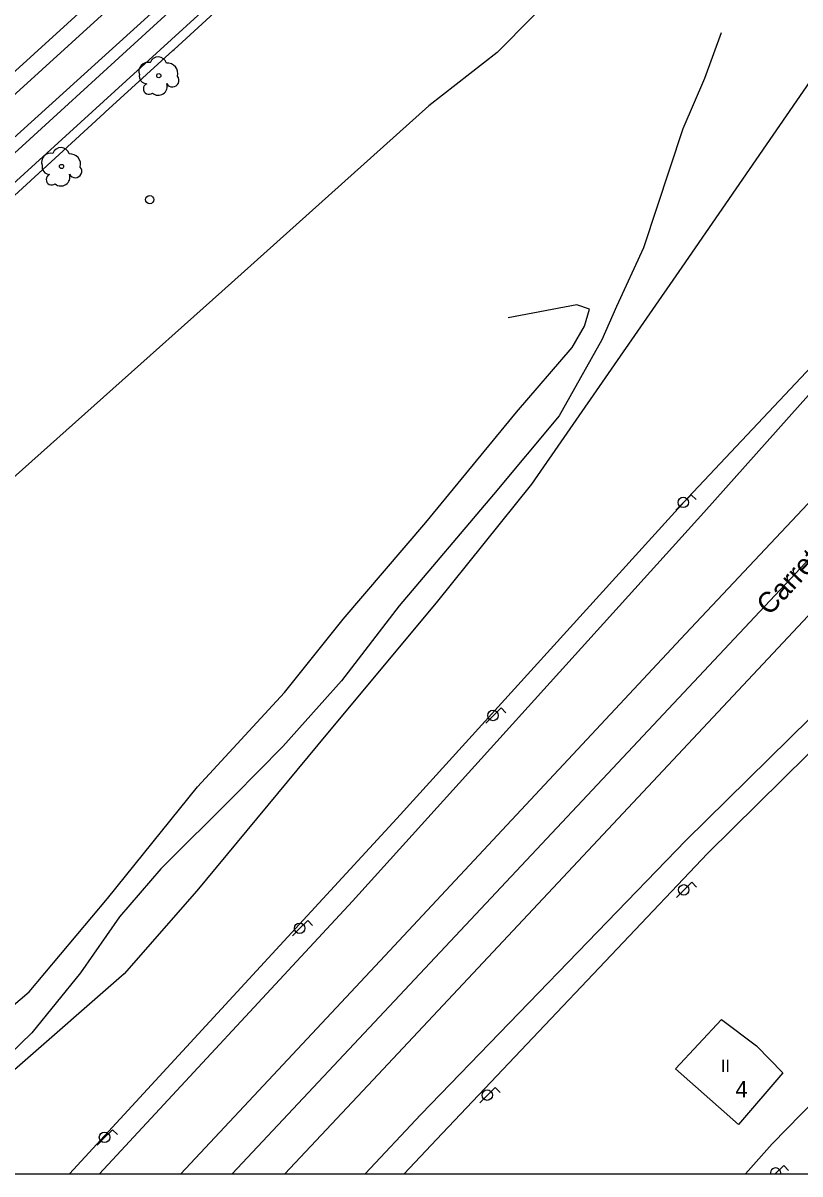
# Model space of a CAD drawing. Extents: x 282771 to 285132, y 4823109 to 4825496.
# Drawn here: x 282931.9 to 283026.6, y 4823109 to 4823249.3 of the extents above; entities that cross this region are included whole.
import ezdxf

# ---------------------------------------------------------------- set-up
doc = ezdxf.new("R2010")
doc.units = 0
for name, color, linetype in [('ACERA-BORDILLO', 7, 'Continuous'), ('ACERA-INTERIOR', 7, 'Continuous'), ('ARBOL', 7, 'Continuous'), ('AUTOVIA', 7, 'Continuous'), ('CALLE-EJE', 7, 'Continuous'), ('CALLE-TEXTO', 7, 'Continuous'), ('Default', 7, 'Continuous'), ('EDIFICIO', 7, 'Continuous'), ('FAROLA', 7, 'Continuous'), ('MEDIANERA', 7, 'Continuous'), ('NUM-PORTAL', 7, 'Continuous'), ('POSTE', 7, 'Continuous'), ('SENAL-VIARIA', 7, 'Continuous'), ('TXT-ALTURA-EDIFICIO', 7, 'Continuous'), ('VALLA', 7, 'Continuous')]:
    doc.layers.add(name, color=color, linetype=linetype)

msp = doc.modelspace()

# ---------------------------------------------------------------- linework, layer by layer
at = {"layer": 'ACERA-BORDILLO'}
for points in [[(283046.24, 4823345.62), (282895.37, 4823208.28)], [(282798.49, 4823109), (282891.09, 4823193.57), (283012.1, 4823303.96)]]:
    msp.add_lwpolyline(points, dxfattribs=at)
at = {"layer": 'ACERA-INTERIOR'}
for points in [[(282800.45, 4823109), (282891.09, 4823191.94), (282897, 4823197.31), (282897.96, 4823198.19), (282914.67, 4823213.51), (282914.99, 4823213.79), (282921.07, 4823219.32), (282921.36, 4823219.58), (282941.8, 4823238.32), (282941.93, 4823238.43), (282950.18, 4823245.94), (282950.32, 4823246.07), (283012.7, 4823303.29)], [(282945.48, 4823256.67), (282925.11, 4823238.13), (282924.64, 4823237.7), (282900.42, 4823215.65), (282896.09, 4823211.71), (282893.99, 4823209.79), (282878.91, 4823196.22), (282870.71, 4823188.84), (282864.06, 4823182.85), (282855.83, 4823175.45), (282849.2, 4823169.48), (282837.99, 4823159.38), (282831.38, 4823153.43), (282825.48, 4823148.12), (282820.14, 4823143.31), (282804.37, 4823129.12), (282800.25, 4823133.57), (282792.47, 4823142.35), (282781.29, 4823154.46)]]:
    msp.add_lwpolyline(points, dxfattribs=at)
at = {"layer": 'ARBOL'}
for centre in [(282948.46, 4823242.87), (282936.61, 4823231.81)]:
    msp.add_circle(centre, 0.255, dxfattribs=at)
for centre, radius, start, end in [((282947.13, 4823243.4), 1.1, 75.4318, 200.5561), ((282948.39, 4823244.13), 1.04, 15.6423, 161.3843), ((282949.52, 4823243.13), 1.27, 345.0327, 95.7993), ((282947.02, 4823242.83), 0.935, 168.599, 268.1324), ((282950.13, 4823242.3), 0.797, 208.9625, 38.991), ((282947.26, 4823241.28), 0.672, 113.7367, 309.4725), ((282948.4, 4823241.58), 1.09, 228.9545, 17.928), ((282935.28, 4823232.34), 1.1, 75.4318, 200.5561), ((282936.54, 4823233.07), 1.04, 15.6423, 161.3843), ((282937.67, 4823232.07), 1.27, 345.0327, 95.7993), ((282935.17, 4823231.77), 0.935, 168.599, 268.1324), ((282938.28, 4823231.24), 0.797, 208.9625, 38.991), ((282935.41, 4823230.22), 0.672, 113.7367, 309.4725), ((282936.55, 4823230.52), 1.09, 228.9545, 17.928)]:
    msp.add_arc(centre, radius, start, end, dxfattribs=at)
at = {"layer": 'AUTOVIA'}
for points in [[(282937.6, 4823109), (282977.48, 4823152.35), (283012.93, 4823191.4), (283122.43, 4823307.8), (283140.37, 4823326.59), (283156.3, 4823343.68), (283174.37, 4823363.05), (283189.4, 4823379.03), (283213.98, 4823405.38), (283235.1, 4823427.88), (283251.51, 4823445.34), (283273.63, 4823469.21)], [(282978.36, 4823109), (282982.29, 4823113.22), (283015.33, 4823148.06), (283030.62, 4823163.13), (283112.15, 4823252.38), (283144.35, 4823286.61), (283150.93, 4823293.65), (283163.66, 4823307.27), (283188.46, 4823333.08), (283260.48, 4823410.93), (283293.57, 4823446.2)]]:
    msp.add_lwpolyline(points, dxfattribs=at)
at = {"layer": 'CALLE-EJE'}
for points in [[(282957.42, 4823109), (283132.37, 4823295.56), (283199.66, 4823367.65), (283251.8, 4823422.83), (283294.29, 4823468.81)], [(283100.42, 4823427.84), (283073.07, 4823374.64), (283068.23, 4823365.51), (283061.78, 4823356.54), (283048.82, 4823342.46), (283019.53, 4823315.71), (282891.09, 4823199.33), (282803.87, 4823118.38)], [(283017, 4823248.09), (283014.97, 4823242.55), (283012.31, 4823236.38), (283007.52, 4823221.89), (283004.22, 4823214.76), (283002.47, 4823210.68), (282997.25, 4823201.43), (282989.25, 4823191.81), (282977.77, 4823178.24), (282970.72, 4823169.12), (282963.56, 4823161.11), (282957.64, 4823155.11), (282948.7, 4823146.2), (282943.68, 4823140.33), (282938.92, 4823133.5), (282932.98, 4823126.21), (282928.78, 4823122.16), (282924.12, 4823118.5), (282915.75, 4823111.65), (282913.06, 4823109)], [(283019.97, 4823109), (283023.22, 4823112.68), (283030.27, 4823119.91), (283035.92, 4823125.93), (283038.64, 4823129.59), (283051.89, 4823150.83)]]:
    msp.add_lwpolyline(points, dxfattribs=at)
at = {"layer": 'Default'}
msp.add_lwpolyline([(282771.5, 4823109), (285130.1, 4823109), (285130.1, 4825495.5)], dxfattribs=at)
at = {"layer": 'EDIFICIO'}
msp.add_lwpolyline([(283011.44, 4823121.81), (283017.05, 4823127.83), (283021.3, 4823124.62), (283024.51, 4823121.33), (283019.11, 4823115.02), (283011.44, 4823121.81)], dxfattribs=at)
at = {"layer": 'FAROLA'}
for p, q in [((283012.41, 4823190.86), (283011.48, 4823189.92)), ((283013.35, 4823191.79), (283012.41, 4823190.86)), ((283013.94, 4823191.2), (283013.35, 4823191.79)), ((282990.17, 4823165.82), (282989.23, 4823164.89)), ((282990.76, 4823165.23), (282990.17, 4823165.82)), ((282989.23, 4823164.89), (282988.3, 4823163.95)), ((283013.41, 4823144.56), (283012.47, 4823143.63)), ((283014, 4823143.97), (283013.41, 4823144.56)), ((283012.47, 4823143.63), (283011.54, 4823142.69)), ((282965.67, 4823138.95), (282964.74, 4823138.01)), ((282966.61, 4823139.88), (282965.67, 4823138.95)), ((282967.2, 4823139.29), (282966.61, 4823139.88)), ((282989.47, 4823119.54), (282988.53, 4823118.61)), ((282990.06, 4823118.95), (282989.47, 4823119.54)), ((282988.53, 4823118.61), (282987.6, 4823117.67)), ((282942.83, 4823114.4), (282941.89, 4823113.47)), ((282943.42, 4823113.81), (282942.83, 4823114.4)), ((282941.89, 4823113.47), (282940.96, 4823112.53)), ((283024.61, 4823110.03), (283023.67, 4823109.1)), ((283025.2, 4823109.44), (283024.61, 4823110.03)), ((283023, 4823109), (283024.26, 4823109)), ((283023.67, 4823109.1), (283023.57, 4823109))]:
    msp.add_line(p, q, dxfattribs=at)
for centre in [(283012.37, 4823190.86), (282989.19, 4823164.89), (283012.43, 4823143.63), (282965.63, 4823138.95), (282988.49, 4823118.61), (282941.85, 4823113.47)]:
    msp.add_circle(centre, 0.637, dxfattribs=at)
msp.add_arc((283023.63, 4823109.1), 0.638, 350.778, 189.222, dxfattribs=at)
at = {"layer": 'MEDIANERA'}
msp.add_lwpolyline([(283011.44, 4823121.81), (283019.11, 4823115.02)], dxfattribs=at)
at = {"layer": 'POSTE'}
msp.add_circle((282947.36, 4823227.77), 0.5, dxfattribs=at)
at = {"layer": 'SENAL-VIARIA'}
for points in [[(283280.88, 4823461.43), (283262.36, 4823441.37), (283248.46, 4823426.56), (283234.16, 4823411.6), (283221.64, 4823397.98), (283207.7, 4823383.11), (283194.34, 4823368.58), (283185.73, 4823359.47), (283174.68, 4823347.62), (283161.72, 4823333.96), (283148.1, 4823319.32), (283126.01, 4823295.73), (283110.25, 4823278.89), (283051.51, 4823216.17), (283012.64, 4823174.83), (282976, 4823135.59), (282951.13, 4823109)], [(283286.86, 4823454.29), (283272.47, 4823438.89), (283235.53, 4823399.38), (283215.12, 4823377.44), (283193.59, 4823354.41), (283172.93, 4823332.39), (283156.42, 4823314.75), (283139.11, 4823296.36), (283122.38, 4823278.33), (283091.31, 4823245.13), (283066.05, 4823218.28), (283047.86, 4823198.64), (283025.74, 4823175.04), (282975.19, 4823121.14), (282963.82, 4823109)], [(282941.22, 4823109), (282972.08, 4823142.26), (283014.9, 4823189.63), (283030.31, 4823206.94), (283050.76, 4823230.52), (283064.06, 4823246.63), (283089.45, 4823278.57), (283114.21, 4823310.43), (283121.96, 4823320.69), (283130.05, 4823330.96), (283134.14, 4823336.14)], [(283150.01, 4823276.75), (283114.87, 4823244.97), (283081.79, 4823214.91), (283059.5, 4823194.88), (283027.85, 4823164.55), (283012.69, 4823149.64), (282980.41, 4823116.25), (282973.62, 4823109)], [(282816.1, 4823129.54), (282835.57, 4823146.84), (282876.69, 4823184.2), (282912.46, 4823216.64), (282963.84, 4823263.58)]]:
    msp.add_lwpolyline(points, dxfattribs=at)
at = {"layer": 'VALLA'}
for points in [[(283221.51, 4823457.94), (283209.47, 4823445.57), (283202.88, 4823438.45), (283192.24, 4823428.02), (283184.69, 4823420.89), (283161.86, 4823395.07), (283142.33, 4823372.61), (283115.86, 4823341.35), (283093.64, 4823315.78), (283075.8, 4823295.56), (283067.25, 4823285.86), (283050.03, 4823266.87), (283039.78, 4823255.11), (283027.78, 4823242.18), (283012.18, 4823219.55), (282993.88, 4823193.07), (282982.26, 4823178.64), (282969.03, 4823162.72), (282953.11, 4823143.51), (282944.25, 4823133.39), (282930.86, 4823121.71), (282917.59, 4823109.07), (282917.53, 4823109)], [(282998.32, 4823254.43), (282989.71, 4823245.7), (282981.35, 4823239.21), (282956.16, 4823216.58), (282929.57, 4823192.83), (282911.56, 4823181.66), (282907.37, 4823177.87), (282891.09, 4823163.14), (282850.08, 4823126.05)], [(282926.86, 4823126.28), (282932.68, 4823131.22), (282942.2, 4823142.58), (282953.19, 4823156.21), (282963.78, 4823167.69), (282970.92, 4823176.64), (282981.02, 4823188.41), (282992.06, 4823201.85), (282998.84, 4823209.73), (283000.33, 4823212.33), (283000.95, 4823214.41), (282999.42, 4823214.96), (282991.05, 4823213.34)]]:
    msp.add_lwpolyline(points, dxfattribs=at)

# ---------------------------------------------------------------- texts
at = {"layer": 'CALLE-TEXTO'}
msp.add_text('Carretera GJ-81', height=2.5, rotation=46.8404, dxfattribs=at).set_placement((283022.87, 4823176.96))
at = {"layer": 'NUM-PORTAL'}
msp.add_text('4', height=2, rotation=0, dxfattribs=at).set_placement((283018.73, 4823118.34))
at = {"layer": 'TXT-ALTURA-EDIFICIO'}
msp.add_text('II', height=1.5, rotation=0, dxfattribs=at).set_placement((283016.95, 4823121.45))

doc.saveas('drawing.dxf')
